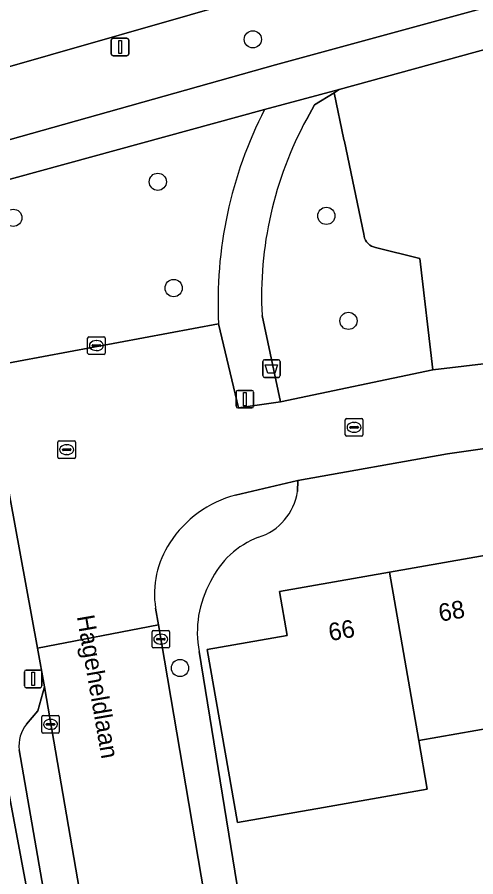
# Model space of a CAD drawing. Extents: x 162879 to 165540, y 384011 to 385181.
# Drawn here: x 164461.79 to 164487.84, y 384532.27 to 384581.08 of the extents above; entities that cross this region are included whole.
import ezdxf

# ---------------------------------------------------------------- set-up
doc = ezdxf.new("R2010")
doc.units = 0
for name, color, linetype in [('IMGEO_Afvalbak', 7, 'Continuous'), ('IMGEO_Boom', 7, 'Continuous'), ('IMGEO_Erf', 7, 'Continuous'), ('IMGEO_Fietspad_open', 7, 'Continuous'), ('IMGEO_Groenvoorziening', 7, 'Continuous'), ('IMGEO_Kolk', 7, 'Continuous'), ('IMGEO_Lichtmast', 7, 'Continuous'), ('IMGEO_Openbare_ruimte_label', 7, 'Continuous'), ('IMGEO_Pand', 7, 'Continuous'), ('IMGEO_Pand_nummerreeks', 7, 'Continuous'), ('IMGEO_Parkeervlak_open', 7, 'Continuous'), ('IMGEO_Rijbaan_lokaal_gesloten', 7, 'Continuous'), ('IMGEO_Rijbaan_lokaal_open', 7, 'Continuous'), ('IMGEO_Rioolput', 7, 'Continuous'), ('IMGEO_Voetpad_open', 7, 'Continuous')]:
    doc.layers.add(name, color=color, linetype=linetype)

msp = doc.modelspace()

# ---------------------------------------------------------------- linework, layer by layer
at = {"layer": 'IMGEO_Afvalbak'}
for p, q in [((164475.736, 384560.733), (164475.736, 384561.533)), ((164475.736, 384561.533), (164475.736, 384560.733)), ((164475.836, 384561.633), (164476.626, 384561.633)), ((164476.626, 384561.633), (164475.836, 384561.633)), ((164476.726, 384561.533), (164476.726, 384560.733)), ((164476.726, 384560.733), (164476.726, 384561.533)), ((164476.626, 384560.633), (164475.836, 384560.633)), ((164475.836, 384560.633), (164476.626, 384560.633))]:
    msp.add_line(p, q, dxfattribs=at)
msp.add_lwpolyline([(164475.879, 384561.347), (164476.583, 384561.347), (164476.434, 384560.877), (164476.028, 384560.877), (164475.879, 384561.347)], dxfattribs=at)
for centre, start, end in [((164475.836, 384561.533), 90, 180), ((164475.836, 384561.533), 90, 180), ((164476.626, 384561.533), 0, 90), ((164476.626, 384561.533), 360, 90), ((164475.836, 384560.733), 180, 270), ((164475.836, 384560.733), 180, 270), ((164476.626, 384560.733), 270, 0), ((164476.626, 384560.733), 270, 0)]:
    msp.add_arc(centre, 0.1, start, end, dxfattribs=at)
at = {"layer": 'IMGEO_Boom'}
for centre in [(164475.176, 384579.826), (164469.779, 384571.738), (164461.568, 384569.694), (164479.351, 384569.802), (164470.679, 384565.702), (164480.607, 384563.841), (164471.041, 384544.127)]:
    msp.add_circle(centre, 0.489, dxfattribs=at)
at = {"layer": 'IMGEO_Erf'}
for points in [[(164488.489, 384556.618), (164486.229, 384556.298), (164477.734, 384554.771), (164477.707, 384554.156)], [(164431.883, 384493.646), (164440.745, 384495.183), (164439.635, 384501.45), (164438.516, 384507.767), (164437.42, 384513.954), (164436.292, 384520.319), (164438.599, 384520.719), (164439.816, 384520.93), (164440.122, 384519.11), (164441.162, 384512.935), (164442.396, 384505.602), (164442.528, 384504.82), (164463.572, 384508.499), (164461.098, 384522.656), (164460.397, 384527.059), (164459.976, 384529.706), (164459.943, 384529.915), (164462.565, 384530.369), (164457.986, 384554.738)], [(164472.587, 384545.173), (164477.127, 384545.972), (164476.686, 384548.477), (164482.935, 384549.577), (164489.183, 384550.676)], [(164514.432, 384543.149), (164509.503, 384542.312), (164504.632, 384541.485), (164500.885, 384540.848), (164500.075, 384540.71), (164499.346, 384539.389), (164499.487, 384538.588), (164495.002, 384537.8), (164494.658, 384539.758), (164494.314, 384541.716), (164484.602, 384540.008), (164485.087, 384537.249), (164479.189, 384536.212), (164474.313, 384535.355), (164472.587, 384545.173)], [(164472.129, 384545.064), (164475.832, 384522.229), (164479.357, 384522.753), (164482.015, 384523.14), (164482.271, 384523.186), (164481.739, 384526.255), (164488.651, 384527.452), (164489.182, 384524.384), (164516.529, 384528.681)]]:
    msp.add_lwpolyline(points, dxfattribs=at)
for centre, radius, start, end in [((164474.542, 384554.602), 3.196, 287.38, 351.9778), ((164477.233, 384546.939), 4.929, 110.6174, 154.7419), ((164477.864, 384546.174), 5.841, 150.5968, 190.9553)]:
    msp.add_arc(centre, radius, start, end, dxfattribs=at)
at = {"layer": 'IMGEO_Fietspad_open'}
for points in [[(164478.236, 384575.303), (164478.683, 384576.1), (164479.79, 384576.788), (164480.089, 384576.973), (164475.846, 384575.845)], [(164473.23, 384563.677), (164474.365, 384558.899), (164476.752, 384559.234), (164475.703, 384564.136)]]:
    msp.add_lwpolyline(points, dxfattribs=at)
for centre, radius, start, end in [((164497.154, 384564.899), 23.956, 152.8101, 182.9232), ((164496.684, 384565.248), 21.011, 151.4071, 183.0328)]:
    msp.add_arc(centre, radius, start, end, dxfattribs=at)
at = {"layer": 'IMGEO_Groenvoorziening'}
for points in [[(164500, 384584.807), (164513.832, 384588.534), (164511.405, 384592.628), (164507.646, 384591.551), (164443.626, 384573.22), (164443.59, 384573.209), (164440.602, 384572.252), (164440.329, 384571.957)], [(164439.984, 384568.681), (164440.444, 384568.245), (164476.465, 384578.374), (164500, 384584.807)], [(164475.703, 384564.136), (164476.752, 384559.234), (164485.405, 384561.051), (164484.66, 384567.383), (164482.145, 384568.013), (164482.033, 384568.04), (164481.922, 384568.084), (164481.817, 384568.146), (164481.721, 384568.226), (164481.638, 384568.32), (164481.572, 384568.424), (164481.524, 384568.535), (164481.494, 384568.648), (164481.481, 384568.76), (164480.385, 384574.017), (164480.348, 384574.14), (164479.79, 384576.788), (164478.683, 384576.1), (164478.236, 384575.303)], [(164475.846, 384575.845), (164442.019, 384566.594)], [(164452.621, 384561.754), (164459.985, 384561.322), (164460.421, 384561.296), (164473.23, 384563.677)]]:
    msp.add_lwpolyline(points, dxfattribs=at)
msp.add_lwpolyline([(164485.405, 384561.051), (164492.765, 384561.936), (164500, 384562.547), (164503.262, 384562.57), (164501.567, 384569.876), (164512.769, 384572.475), (164509.817, 384585.193), (164500, 384582.465), (164480.089, 384576.973), (164479.79, 384576.788), (164480.348, 384574.14), (164480.385, 384574.017), (164481.481, 384568.76), (164481.494, 384568.648), (164481.524, 384568.535), (164481.572, 384568.424), (164481.638, 384568.32), (164481.721, 384568.226), (164481.817, 384568.146), (164481.922, 384568.084), (164482.033, 384568.04), (164482.145, 384568.013), (164484.66, 384567.383)], close=True, dxfattribs=at)
for centre, radius, start, end in [((164497.154, 384564.899), 23.956, 152.8101, 182.9232), ((164496.684, 384565.248), 21.011, 151.4071, 183.0328)]:
    msp.add_arc(centre, radius, start, end, dxfattribs=at)
at = {"layer": 'IMGEO_Kolk'}
for p, q in [((164465.792, 384562.012), (164465.792, 384562.864)), ((164465.867, 384562.938), (164466.719, 384562.938)), ((164466.28, 384562.718), (164466.305, 384562.718)), ((164466.793, 384562.864), (164466.793, 384562.012)), ((164466.051, 384562.432), (164466.051, 384562.444)), ((164466.489, 384562.395), (164466.091, 384562.395)), ((164466.094, 384562.481), (164466.492, 384562.481)), ((164466.535, 384562.444), (164466.535, 384562.432)), ((164466.719, 384561.938), (164465.867, 384561.938)), ((164466.303, 384562.158), (164466.278, 384562.158)), ((164480.504, 384558.294), (164481.356, 384558.294)), ((164480.429, 384557.368), (164480.429, 384558.22)), ((164480.731, 384557.837), (164481.129, 384557.837)), ((164480.917, 384558.074), (164480.942, 384558.074)), ((164481.43, 384558.22), (164481.43, 384557.368)), ((164480.688, 384557.788), (164480.688, 384557.8)), ((164481.126, 384557.751), (164480.728, 384557.751)), ((164480.94, 384557.514), (164480.915, 384557.514)), ((164481.172, 384557.8), (164481.172, 384557.788)), ((164481.356, 384557.294), (164480.504, 384557.294)), ((164469.449, 384545.34), (164469.449, 384546.192)), ((164469.524, 384546.266), (164470.376, 384546.266)), ((164470.45, 384546.192), (164470.45, 384545.34)), ((164469.708, 384545.76), (164469.708, 384545.772)), ((164470.146, 384545.723), (164469.748, 384545.723)), ((164469.751, 384545.809), (164470.149, 384545.809)), ((164469.937, 384546.046), (164469.962, 384546.046)), ((164470.192, 384545.772), (164470.192, 384545.76)), ((164470.376, 384545.266), (164469.524, 384545.266)), ((164469.96, 384545.486), (164469.935, 384545.486)), ((164463.183, 384540.502), (164463.183, 384541.354)), ((164463.258, 384541.428), (164464.11, 384541.428)), ((164463.671, 384541.208), (164463.696, 384541.208)), ((164464.184, 384541.354), (164464.184, 384540.502)), ((164463.442, 384540.922), (164463.442, 384540.934)), ((164463.88, 384540.885), (164463.482, 384540.885)), ((164463.485, 384540.971), (164463.883, 384540.971)), ((164463.926, 384540.934), (164463.926, 384540.922)), ((164464.11, 384540.428), (164463.258, 384540.428)), ((164463.694, 384540.648), (164463.669, 384540.648))]:
    msp.add_line(p, q, dxfattribs=at)
for points in [[(164465.792, 384562.012), (164465.792, 384562.864)], [(164465.867, 384562.938), (164466.719, 384562.938)], [(164466.793, 384562.864), (164466.793, 384562.012)], [(164466.719, 384561.938), (164465.867, 384561.938)], [(164480.504, 384558.294), (164481.356, 384558.294)], [(164480.429, 384557.368), (164480.429, 384558.22)], [(164481.43, 384558.22), (164481.43, 384557.368)], [(164481.356, 384557.294), (164480.504, 384557.294)], [(164469.449, 384545.34), (164469.449, 384546.192)], [(164469.524, 384546.266), (164470.376, 384546.266)], [(164470.45, 384546.192), (164470.45, 384545.34)], [(164470.376, 384545.266), (164469.524, 384545.266)], [(164463.183, 384540.502), (164463.183, 384541.354)], [(164463.258, 384541.428), (164464.11, 384541.428)], [(164464.184, 384541.354), (164464.184, 384540.502)], [(164464.11, 384540.428), (164463.258, 384540.428)]]:
    msp.add_lwpolyline(points, dxfattribs=at)
for centre, radius, start, end in [((164465.869, 384562.862), 0.0765, 91.552, 178.448), ((164465.869, 384562.862), 0.0765, 91.552, 178.448), ((164466.717, 384562.862), 0.0765, 1.552, 88.448), ((164466.717, 384562.862), 0.0765, 1.552, 88.448), ((164466.091, 384562.441), 0.0403, 85.8775, 175.7526), ((164466.088, 384562.431), 0.0366, 178.938, 274.7102), ((164466.492, 384562.438), 0.043, 264.8664, 352.4533), ((164466.496, 384562.443), 0.0386, 1.7309, 96.639), ((164465.869, 384562.014), 0.0765, 181.552, 268.448), ((164465.869, 384562.014), 0.0765, 181.552, 268.448), ((164466.717, 384562.014), 0.0765, 271.552, 358.448), ((164466.717, 384562.014), 0.0765, 271.552, 358.448), ((164480.506, 384558.218), 0.0765, 91.552, 178.448), ((164480.506, 384558.218), 0.0765, 91.552, 178.448), ((164481.354, 384558.218), 0.0765, 1.552, 88.448), ((164481.354, 384558.218), 0.0765, 1.552, 88.448), ((164480.728, 384557.797), 0.0403, 85.8775, 175.7526), ((164481.133, 384557.799), 0.0386, 1.7309, 96.639), ((164480.506, 384557.37), 0.0765, 181.552, 268.448), ((164480.506, 384557.37), 0.0765, 181.552, 268.448), ((164480.725, 384557.787), 0.0366, 178.938, 274.7102), ((164481.129, 384557.794), 0.043, 264.8664, 352.4533), ((164481.354, 384557.37), 0.0765, 271.552, 358.448), ((164481.354, 384557.37), 0.0765, 271.552, 358.448), ((164469.526, 384546.19), 0.0765, 91.552, 178.448), ((164469.526, 384546.19), 0.0765, 91.552, 178.448), ((164470.374, 384546.19), 0.0765, 1.552, 88.448), ((164470.374, 384546.19), 0.0765, 1.552, 88.448), ((164469.748, 384545.769), 0.0403, 85.8775, 175.7526), ((164469.745, 384545.759), 0.0366, 178.938, 274.7102), ((164470.149, 384545.766), 0.043, 264.8664, 352.4533), ((164470.153, 384545.771), 0.0386, 1.7309, 96.639), ((164469.526, 384545.342), 0.0765, 181.552, 268.448), ((164469.526, 384545.342), 0.0765, 181.552, 268.448), ((164470.374, 384545.342), 0.0765, 271.552, 358.448), ((164470.374, 384545.342), 0.0765, 271.552, 358.448), ((164463.26, 384541.352), 0.0765, 91.552, 178.448), ((164463.26, 384541.352), 0.0765, 91.552, 178.448), ((164464.108, 384541.352), 0.0765, 1.552, 88.448), ((164464.108, 384541.352), 0.0765, 1.552, 88.448), ((164463.482, 384540.931), 0.0403, 85.8775, 175.7526), ((164463.479, 384540.921), 0.0366, 178.938, 274.7102), ((164463.883, 384540.928), 0.043, 264.8664, 352.4533), ((164463.887, 384540.933), 0.0386, 1.7309, 96.639), ((164463.26, 384540.504), 0.0765, 181.552, 268.448), ((164463.26, 384540.504), 0.0765, 181.552, 268.448), ((164464.108, 384540.504), 0.0765, 271.552, 358.448), ((164464.108, 384540.504), 0.0765, 271.552, 358.448)]:
    msp.add_arc(centre, radius, start, end, dxfattribs=at)
for centre, major_axis, ratio, start_param, end_param in [((164466.279, 384562.438), (-0.387, 0.002), 0.722429, 4.712389, 7.853982), ((164466.304, 384562.438), (-0.39, 0.002), 0.717154, 1.570796, 4.712389), ((164480.916, 384557.794), (-0.387, 0.002), 0.722429, 4.712389, 7.853982), ((164480.941, 384557.794), (-0.39, 0.002), 0.717154, 1.570796, 4.712389), ((164469.936, 384545.766), (-0.387, 0.002), 0.722429, 4.712389, 7.853982), ((164469.961, 384545.766), (-0.39, 0.002), 0.717154, 1.570796, 4.712389), ((164463.67, 384540.928), (-0.387, 0.002), 0.722429, 4.712389, 7.853982), ((164463.695, 384540.928), (-0.39, 0.002), 0.717154, 1.570796, 4.712389)]:
    msp.add_ellipse(centre, major_axis=major_axis, ratio=ratio, start_param=start_param, end_param=end_param, dxfattribs=at)
at = {"layer": 'IMGEO_Lichtmast'}
for p, q in [((164467.137, 384578.99), (164467.137, 384579.79)), ((164467.137, 384579.79), (164467.137, 384578.99)), ((164467.237, 384579.89), (164468.027, 384579.89)), ((164468.027, 384579.89), (164467.237, 384579.89)), ((164468.127, 384579.79), (164468.127, 384578.99)), ((164468.127, 384578.99), (164468.127, 384579.79)), ((164468.027, 384578.89), (164467.237, 384578.89)), ((164467.237, 384578.89), (164468.027, 384578.89)), ((164474.227, 384558.994), (164474.227, 384559.794)), ((164474.227, 384559.794), (164474.227, 384558.994)), ((164474.327, 384559.894), (164475.117, 384559.894)), ((164475.117, 384559.894), (164474.327, 384559.894)), ((164475.217, 384559.794), (164475.217, 384558.994)), ((164475.217, 384558.994), (164475.217, 384559.794)), ((164475.117, 384558.894), (164474.327, 384558.894)), ((164474.327, 384558.894), (164475.117, 384558.894)), ((164462.199, 384543.111), (164462.199, 384543.911)), ((164462.199, 384543.911), (164462.199, 384543.111)), ((164462.299, 384544.011), (164463.089, 384544.011)), ((164463.089, 384544.011), (164462.299, 384544.011)), ((164463.189, 384543.911), (164463.189, 384543.111)), ((164463.189, 384543.111), (164463.189, 384543.911)), ((164463.089, 384543.011), (164462.299, 384543.011)), ((164462.299, 384543.011), (164463.089, 384543.011))]:
    msp.add_line(p, q, dxfattribs=at)
for points in [[(164467.557, 384579.765), (164467.707, 384579.765), (164467.707, 384579.015), (164467.557, 384579.015), (164467.557, 384579.765)], [(164474.647, 384559.769), (164474.797, 384559.769), (164474.797, 384559.019), (164474.647, 384559.019), (164474.647, 384559.769)], [(164462.619, 384543.886), (164462.769, 384543.886), (164462.769, 384543.136), (164462.619, 384543.136), (164462.619, 384543.886)]]:
    msp.add_lwpolyline(points, dxfattribs=at)
for centre, start, end in [((164467.237, 384579.79), 90, 180), ((164467.237, 384579.79), 90, 180), ((164468.027, 384579.79), 0, 90), ((164468.027, 384579.79), 360, 90), ((164467.237, 384578.99), 180, 270), ((164467.237, 384578.99), 180, 270), ((164468.027, 384578.99), 270, 0), ((164468.027, 384578.99), 270, 0), ((164474.327, 384559.794), 90, 180), ((164474.327, 384559.794), 90, 180), ((164475.117, 384559.794), 0, 90), ((164475.117, 384559.794), 360, 90), ((164474.327, 384558.994), 180, 270), ((164474.327, 384558.994), 180, 270), ((164475.117, 384558.994), 270, 0), ((164475.117, 384558.994), 270, 0), ((164462.299, 384543.911), 90, 180), ((164462.299, 384543.911), 90, 180), ((164463.089, 384543.911), 0, 90), ((164463.089, 384543.911), 360, 90), ((164462.299, 384543.111), 180, 270), ((164462.299, 384543.111), 180, 270), ((164463.089, 384543.111), 270, 0), ((164463.089, 384543.111), 270, 0)]:
    msp.add_arc(centre, 0.1, start, end, dxfattribs=at)
at = {"layer": 'IMGEO_Pand'}
for points in [[(164493.213, 384548.713), (164489.639, 384548.085), (164489.312, 384549.943), (164489.183, 384550.676), (164482.935, 384549.577), (164484.602, 384540.008), (164494.314, 384541.716)], [(164484.602, 384540.008), (164482.935, 384549.577), (164476.686, 384548.477), (164477.127, 384545.972), (164472.587, 384545.173), (164474.313, 384535.355), (164479.189, 384536.212), (164485.087, 384537.249)]]:
    msp.add_lwpolyline(points, close=True, dxfattribs=at)
at = {"layer": 'IMGEO_Parkeervlak_open'}
for points in [[(164463.341, 384543.055), (164462.956, 384541.694), (164462.32, 384540.946)], [(164480.329, 384444.976), (164473.986, 384481.412), (164473.478, 384484.329), (164470.75, 384500), (164463.341, 384543.055)], [(164461.897, 384539.486), (164463.433, 384530.639), (164464.499, 384524.504), (164468.754, 384500), (164477.727, 384448.256)]]:
    msp.add_lwpolyline(points, dxfattribs=at)
msp.add_arc((164463.934, 384539.687), 2.047, 142.0419, 185.6427, dxfattribs=at)
at = {"layer": 'IMGEO_Rijbaan_lokaal_gesloten'}
for points in [[(164530.125, 384597.99), (164534.863, 384599.347), (164539.606, 384600.706), (164551.948, 384604.202), (164550.594, 384609.043), (164538.917, 384605.722), (164499.128, 384594.469), (164442.546, 384578.211), (164442.09, 384578.08), (164443.59, 384573.209), (164443.626, 384573.22), (164507.646, 384591.551), (164511.405, 384592.628), (164512.553, 384592.957)], [(164474.019, 384521.625), (164473.454, 384525.172), (164469.81, 384546.582), (164462.936, 384545.258), (164463.341, 384543.055), (164470.75, 384500), (164473.478, 384484.329), (164480.305, 384485.513), (164477.764, 384500)]]:
    msp.add_lwpolyline(points, close=True, dxfattribs=at)
at = {"layer": 'IMGEO_Rijbaan_lokaal_open'}
for points in [[(164515.136, 384562.274), (164506.846, 384562.589), (164503.262, 384562.57), (164500, 384562.547), (164492.765, 384561.936), (164485.405, 384561.051), (164476.752, 384559.234), (164474.365, 384558.899), (164473.23, 384563.677), (164460.421, 384561.296), (164459.985, 384561.322), (164460.388, 384559.13), (164462.936, 384545.258), (164469.81, 384546.582), (164469.651, 384547.52)], [(164474.195, 384553.952), (164477.734, 384554.771), (164486.229, 384556.298), (164488.489, 384556.618), (164490.099, 384556.858), (164492.139, 384557.108), (164495.379, 384557.388), (164498.939, 384557.548), (164503.859, 384557.698), (164506.979, 384557.668), (164512.035, 384557.575), (164517.443, 384557.373), (164526.668, 384557.075)]]:
    msp.add_lwpolyline(points, dxfattribs=at)
for centre, radius, start, end in [((164475.844, 384547.752), 6.415, 104.895, 147.0465), ((164474.946, 384548.317), 5.355, 146.8883, 188.5566)]:
    msp.add_arc(centre, radius, start, end, dxfattribs=at)
at = {"layer": 'IMGEO_Rioolput'}
for p, q in [((164464.104, 384556.102), (164464.104, 384556.954)), ((164464.179, 384557.028), (164465.031, 384557.028)), ((164465.105, 384556.954), (164465.105, 384556.102)), ((164464.363, 384556.522), (164464.363, 384556.534)), ((164464.801, 384556.485), (164464.403, 384556.485)), ((164464.406, 384556.571), (164464.804, 384556.571)), ((164464.592, 384556.808), (164464.617, 384556.808)), ((164464.847, 384556.534), (164464.847, 384556.522)), ((164465.031, 384556.028), (164464.179, 384556.028)), ((164464.615, 384556.248), (164464.59, 384556.248))]:
    msp.add_line(p, q, dxfattribs=at)
for points in [[(164464.104, 384556.102), (164464.104, 384556.954)], [(164464.179, 384557.028), (164465.031, 384557.028)], [(164465.105, 384556.954), (164465.105, 384556.102)], [(164465.031, 384556.028), (164464.179, 384556.028)]]:
    msp.add_lwpolyline(points, dxfattribs=at)
for centre, radius, start, end in [((164464.181, 384556.952), 0.0765, 91.552, 178.448), ((164464.181, 384556.952), 0.0765, 91.552, 178.448), ((164465.029, 384556.952), 0.0765, 1.552, 88.448), ((164465.029, 384556.952), 0.0765, 1.552, 88.448), ((164464.403, 384556.531), 0.0403, 85.8775, 175.7526), ((164464.4, 384556.521), 0.0366, 178.938, 274.7102), ((164464.804, 384556.528), 0.043, 264.8664, 352.4533), ((164464.808, 384556.533), 0.0386, 1.7309, 96.639), ((164464.181, 384556.104), 0.0765, 181.552, 268.448), ((164464.181, 384556.104), 0.0765, 181.552, 268.448), ((164465.029, 384556.104), 0.0765, 271.552, 358.448), ((164465.029, 384556.104), 0.0765, 271.552, 358.448)]:
    msp.add_arc(centre, radius, start, end, dxfattribs=at)
for centre, major_axis, ratio, start_param, end_param in [((164464.591, 384556.528), (-0.387, 0.002), 0.722429, 4.712389, 7.853982), ((164464.616, 384556.528), (-0.39, 0.002), 0.717154, 1.570796, 4.712389)]:
    msp.add_ellipse(centre, major_axis=major_axis, ratio=ratio, start_param=start_param, end_param=end_param, dxfattribs=at)
at = {"layer": 'IMGEO_Voetpad_open'}
for points in [[(164553.911, 384599.651), (164532.998, 384593.852), (164530.661, 384593.178), (164515.094, 384588.872), (164513.832, 384588.534), (164500, 384584.807), (164476.465, 384578.374), (164440.444, 384568.245), (164439.984, 384568.681), (164438.4, 384567.292), (164439.564, 384566.013), (164442.019, 384566.594), (164475.846, 384575.845), (164480.089, 384576.973), (164500, 384582.465), (164509.817, 384585.193)], [(164462.32, 384540.946), (164462.956, 384541.694), (164463.341, 384543.055), (164462.936, 384545.258), (164460.388, 384559.13), (164451.126, 384559.763)], [(164457.986, 384554.738), (164462.565, 384530.369), (164459.943, 384529.915), (164459.976, 384529.706), (164460.397, 384527.059), (164461.098, 384522.656), (164463.572, 384508.499), (164463.821, 384507.076), (164465.058, 384500), (164475.184, 384442.064), (164480.476, 384442.985)], [(164477.707, 384554.156), (164477.734, 384554.771), (164474.195, 384553.952)], [(164469.651, 384547.52), (164469.81, 384546.582), (164473.454, 384525.172), (164473.947, 384525.251), (164474.512, 384521.704), (164474.019, 384521.625), (164477.764, 384500), (164480.305, 384485.513), (164480.816, 384482.597), (164487.091, 384446.82)], [(164483.302, 384500), (164479.578, 384521.285), (164482.273, 384521.709), (164482.015, 384523.14), (164479.357, 384522.753), (164475.832, 384522.229), (164472.129, 384545.064)], [(164477.727, 384448.256), (164468.754, 384500), (164464.499, 384524.504), (164464.007, 384524.418), (164462.941, 384530.553), (164463.433, 384530.639), (164461.897, 384539.486)]]:
    msp.add_lwpolyline(points, dxfattribs=at)
for centre, radius, start, end in [((164475.844, 384547.752), 6.415, 104.895, 147.0465), ((164474.542, 384554.602), 3.196, 287.38, 351.9778), ((164477.233, 384546.939), 4.929, 110.6174, 154.7419), ((164474.946, 384548.317), 5.355, 146.8883, 188.5566), ((164477.864, 384546.174), 5.841, 150.5968, 190.9553), ((164463.934, 384539.687), 2.047, 142.0419, 185.6427)]:
    msp.add_arc(centre, radius, start, end, dxfattribs=at)

# ---------------------------------------------------------------- texts
at = {"layer": 'IMGEO_Openbare_ruimte_label'}
msp.add_text('Hageheldlaan', height=1, rotation=279.9051, dxfattribs=at).set_placement((164465.172, 384547.057))
at = {"layer": 'IMGEO_Pand_nummerreeks'}
for s, p in [('68', (164485.816, 384546.753)), ('66', (164479.565, 384545.653))]:
    msp.add_text(s, height=1, rotation=9.9797, dxfattribs=at).set_placement(p)

doc.saveas('drawing.dxf')
